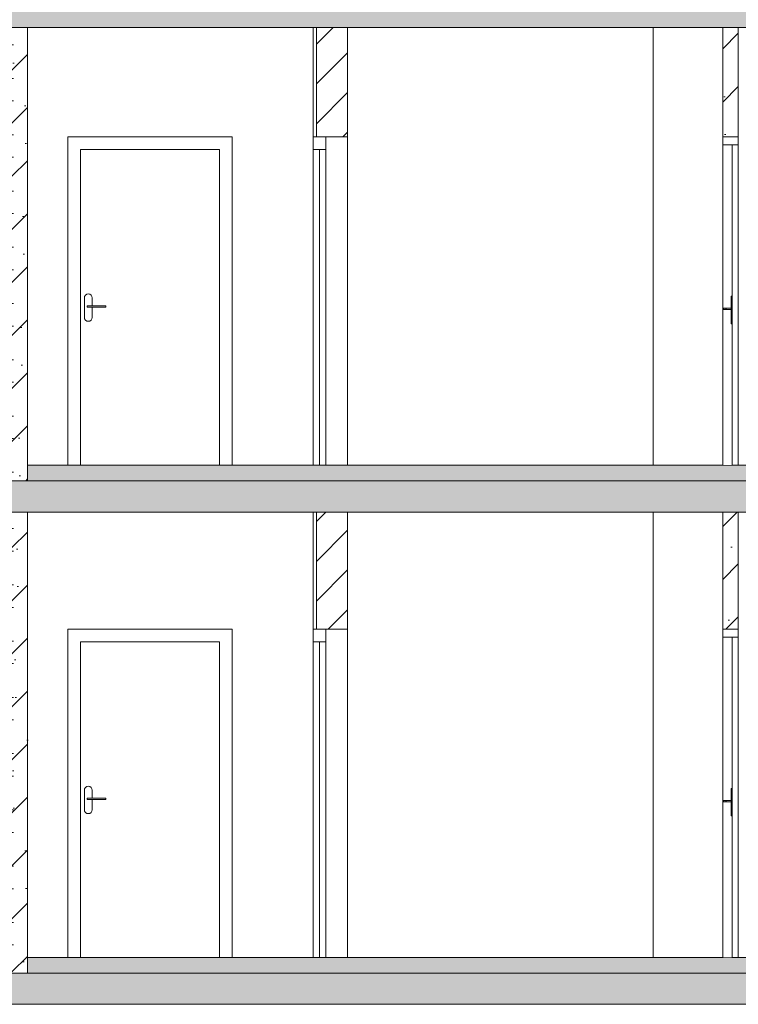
# Model space of a CAD drawing. Header units: millimetres. Extents: x -7244646 to -5701154, y 5723682 to 6071635.
# Tile 493 of 656: x -6365563 to -6360964, y 5806559 to 5812859. Entities that reach past the tile are written whole.
import ezdxf

# ---------------------------------------------------------------- set-up
doc = ezdxf.new("R2010")
doc.units = ezdxf.units.MM
doc.header["$MEASUREMENT"] = 0
doc.set_wipeout_variables(frame=1)
doc.linetypes.add('Wipeout_Contour', pattern=[1000, 0, -1000])
for name, color, linetype, lineweight in [('0_Ном._пера__1', 7, 'Continuous', 0), ('0_Ном._пера__120', 7, 'Continuous', 0), ('0_Ном._пера__141', 7, 'Continuous', 5), ('0_Ном._пера__21', 7, 'Continuous', 5)]:
    doc.layers.add(name, color=color, linetype=linetype, lineweight=lineweight)
pattern_1 = [(45, (-7387333.12, 5739809.18), (-84.852814, 84.852814), []), (45, (-7387375.54, 5739851.61), (-84.852814, 84.852814), [90, -30, 0, -30])]
pattern_2 = [(45, (-7387333.12, 5739809.18), (-169.70563, 169.70563), []), (90, (-7387502.82, 5739978.89), (-216, 0), [0, -144, 0, -216]), (155, (-7387333.12, 5740148.6), (91.285545, 195.76248), [0, -105.6, 0, -182.4])]
pattern_3 = [(45, (-7387333.12, 5739809.18), (-127.279217, 127.279217), [])]

msp = doc.modelspace()

# ---------------------------------------------------------------- hatches: boundary and pattern name
at = {"layer": '0_Ном._пера__1', "linetype": 'Continuous', "lineweight": 0}
h = msp.add_hatch(dxfattribs=at)
h.set_pattern_fill('ЖЕЛЕЗОБЕТОН__PROJECT__0003', style=0, pattern_type=2)
h.set_pattern_definition(pattern_1)
h.paths.add_polyline_path([(-6374834.353, 5812809.179), (-6357172.753, 5812809.179), (-6357172.753, 5813059.179), (-6374834.353, 5813059.179)])
h = msp.add_hatch(dxfattribs=at)
h.set_pattern_fill('БУТ__50__0003', style=0, pattern_type=2)
h.set_pattern_definition(pattern_2)
h.paths.add_polyline_path([(-6365612.512, 5809909.179), (-6365512.512, 5809909.179), (-6365512.512, 5812809.179), (-6365612.512, 5812809.179)])
h = msp.add_hatch(dxfattribs=at)
h.set_pattern_fill('БЛОКИ_БЕТОННЫЕ_ЭФФЕКТИВН_7A', style=0, pattern_type=2)
h.set_pattern_definition(pattern_3)
h.paths.add_polyline_path([(-6363464.132, 5812809.179), (-6363664.132, 5812809.179), (-6363664.132, 5812109.179), (-6363464.132, 5812109.179)])
h = msp.add_hatch(dxfattribs=at)
h.set_pattern_fill('БУТ__50__0003', style=0, pattern_type=2)
h.set_pattern_definition(pattern_2)
h.paths.add_polyline_path([(-6361064.128, 5812809.179), (-6361064.128, 5812109.179), (-6360964.128, 5812109.179), (-6360964.128, 5812809.179)])
at = {"layer": '0_Ном._пера__1', "linetype": 'Continuous', "lineweight": 0, "true_color": 0x000000}
for points in [[(-6365512.512, 5809909.179), (-6357372.32, 5809909.179), (-6357372.32, 5810009.179), (-6365512.512, 5810009.179)], [(-6365512.512, 5806759.179), (-6357372.32, 5806759.179), (-6357372.32, 5806859.179), (-6365512.512, 5806859.179)]]:
    msp.add_hatch(color=18, dxfattribs=at).paths.add_polyline_path(points)
at = {"layer": '0_Ном._пера__1', "linetype": 'Continuous', "lineweight": 0}
h = msp.add_hatch(dxfattribs=at)
h.set_pattern_fill('ЖЕЛЕЗОБЕТОН__PROJECT__0003', style=0, pattern_type=2)
h.set_pattern_definition(pattern_1)
h.paths.add_polyline_path([(-6374834.353, 5809709.179), (-6357172.753, 5809709.179), (-6357172.753, 5809909.179), (-6374834.353, 5809909.179)])
h = msp.add_hatch(dxfattribs=at)
h.set_pattern_fill('БУТ__50__0003', style=0, pattern_type=2)
h.set_pattern_definition(pattern_2)
h.paths.add_polyline_path([(-6365612.512, 5806759.179), (-6365512.512, 5806759.179), (-6365512.512, 5809709.179), (-6365612.512, 5809709.179)])
h = msp.add_hatch(dxfattribs=at)
h.set_pattern_fill('БЛОКИ_БЕТОННЫЕ_ЭФФЕКТИВН_7A', style=0, pattern_type=2)
h.set_pattern_definition(pattern_3)
h.paths.add_polyline_path([(-6363464.132, 5809709.179), (-6363664.132, 5809709.179), (-6363664.132, 5808959.179), (-6363464.132, 5808959.179)])
h = msp.add_hatch(dxfattribs=at)
h.set_pattern_fill('БУТ__50__0003', style=0, pattern_type=2)
h.set_pattern_definition(pattern_2)
h.paths.add_polyline_path([(-6361064.128, 5809709.179), (-6361064.128, 5808959.179), (-6360964.128, 5808959.179), (-6360964.128, 5809709.179)])
h = msp.add_hatch(dxfattribs=at)
h.set_pattern_fill('ЖЕЛЕЗОБЕТОН__PROJECT__0003', style=0, pattern_type=2)
h.set_pattern_definition(pattern_1)
h.paths.add_polyline_path([(-6374834.353, 5806559.179), (-6357172.753, 5806559.179), (-6357172.753, 5806759.179), (-6374834.353, 5806759.179)])

# ---------------------------------------------------------------- linework, layer by layer
at = {"layer": '0_Ном._пера__1', "color": 7, "linetype": 'Continuous', "lineweight": 0}
for p, q in [((-6365512.512, 5812809.179), (-6365512.512, 5809909.179)), ((-6363684.132, 5812109.179), (-6363684.132, 5812809.179)), ((-6363664.132, 5812809.179), (-6363664.132, 5812109.179)), ((-6363464.132, 5812809.179), (-6363464.132, 5810009.179)), ((-6361509.127, 5810009.179), (-6361509.127, 5812809.179)), ((-6361064.128, 5812809.179), (-6361064.128, 5812109.179)), ((-6360964.128, 5812809.179), (-6360964.128, 5812109.179)), ((-6365253.733, 5812109.179), (-6365253.733, 5812029.179)), ((-6364203.733, 5812109.179), (-6365253.733, 5812109.179)), ((-6364203.733, 5812029.179), (-6364203.733, 5812109.179)), ((-6360964.128, 5812109.179), (-6361064.128, 5812109.179)), ((-6365253.733, 5812029.179), (-6365253.733, 5810009.179)), ((-6365173.733, 5810009.179), (-6365173.733, 5812029.179)), ((-6365173.733, 5812029.179), (-6364283.733, 5812029.179)), ((-6364283.733, 5812029.179), (-6364283.733, 5810009.179)), ((-6364203.733, 5810009.179), (-6364203.733, 5812029.179)), ((-6365146.83, 5811088.746), (-6365148.733, 5811079.179)), ((-6365141.411, 5811096.857), (-6365146.83, 5811088.746)), ((-6365133.3, 5811102.276), (-6365141.411, 5811096.857)), ((-6365123.733, 5811104.179), (-6365133.3, 5811102.276)), ((-6365114.166, 5811102.276), (-6365123.733, 5811104.179)), ((-6365106.056, 5811096.857), (-6365114.166, 5811102.276)), ((-6365100.636, 5811088.746), (-6365106.056, 5811096.857)), ((-6365098.733, 5811079.179), (-6365100.636, 5811088.746)), ((-6365011.233, 5811029.179), (-6365011.233, 5811019.179)), ((-6365148.733, 5810954.179), (-6365146.83, 5810944.612)), ((-6365146.83, 5810944.612), (-6365141.411, 5810936.502)), ((-6365141.411, 5810936.502), (-6365133.3, 5810931.082)), ((-6365133.3, 5810931.082), (-6365123.733, 5810929.179)), ((-6365123.733, 5810929.179), (-6365114.166, 5810931.082)), ((-6365114.166, 5810931.082), (-6365106.056, 5810936.502)), ((-6365106.056, 5810936.502), (-6365100.636, 5810944.612)), ((-6365100.636, 5810944.612), (-6365098.733, 5810954.179)), ((-6365512.512, 5809709.179), (-6365512.512, 5806759.179)), ((-6363684.132, 5808959.179), (-6363684.132, 5809709.179)), ((-6363664.132, 5809694.18), (-6363664.132, 5808959.179)), ((-6363464.132, 5809694.18), (-6363464.132, 5806859.179)), ((-6361509.127, 5806859.179), (-6361509.127, 5809709.179)), ((-6361064.128, 5809709.179), (-6361064.128, 5808959.179)), ((-6360964.128, 5809709.179), (-6360964.128, 5808959.179)), ((-6365253.733, 5808959.179), (-6365253.733, 5808879.179)), ((-6364203.733, 5808959.179), (-6365253.733, 5808959.179)), ((-6364203.733, 5808879.179), (-6364203.733, 5808959.179)), ((-6360964.128, 5808959.179), (-6361064.128, 5808959.179)), ((-6365253.733, 5808879.179), (-6365253.733, 5806859.179)), ((-6365173.733, 5806859.179), (-6365173.733, 5808879.179)), ((-6365173.733, 5808879.179), (-6364283.733, 5808879.179)), ((-6364283.733, 5808879.179), (-6364283.733, 5806859.179)), ((-6364203.733, 5806859.179), (-6364203.733, 5808879.179)), ((-6365146.83, 5807938.746), (-6365148.733, 5807929.179)), ((-6365141.411, 5807946.857), (-6365146.83, 5807938.746)), ((-6365133.3, 5807952.276), (-6365141.411, 5807946.857)), ((-6365123.733, 5807954.179), (-6365133.3, 5807952.276)), ((-6365114.166, 5807952.276), (-6365123.733, 5807954.179)), ((-6365106.056, 5807946.857), (-6365114.166, 5807952.276)), ((-6365100.636, 5807938.746), (-6365106.056, 5807946.857)), ((-6365098.733, 5807929.179), (-6365100.636, 5807938.746)), ((-6365011.233, 5807879.179), (-6365011.233, 5807869.179)), ((-6365148.733, 5807804.179), (-6365146.83, 5807794.612)), ((-6365146.83, 5807794.612), (-6365141.411, 5807786.502)), ((-6365141.411, 5807786.502), (-6365133.3, 5807781.082)), ((-6365133.3, 5807781.082), (-6365123.733, 5807779.179)), ((-6365123.733, 5807779.179), (-6365114.166, 5807781.082)), ((-6365114.166, 5807781.082), (-6365106.056, 5807786.502)), ((-6365106.056, 5807786.502), (-6365100.636, 5807794.612)), ((-6365100.636, 5807794.612), (-6365098.733, 5807804.179))]:
    msp.add_line(p, q, dxfattribs=at)
at = {"layer": '0_Ном._пера__1', "color": 7, "linetype": 'Continuous', "lineweight": 0, "flags": 128}
for points in [[(-6363684.132, 5812029.179), (-6363604.132, 5812029.179), (-6363604.132, 5812109.179), (-6363684.132, 5812109.179)], [(-6363644.132, 5812029.179), (-6363644.132, 5810009.179), (-6363684.132, 5810009.179), (-6363684.132, 5812029.179)], [(-6363604.132, 5812029.179), (-6363604.132, 5810009.179), (-6363644.132, 5810009.179), (-6363644.132, 5812029.179)], [(-6363684.132, 5808879.179), (-6363604.132, 5808879.179), (-6363604.132, 5808959.179), (-6363684.132, 5808959.179)], [(-6363644.132, 5808879.179), (-6363644.132, 5806859.179), (-6363684.132, 5806859.179), (-6363684.132, 5808879.179)], [(-6363604.132, 5808879.179), (-6363604.132, 5806859.179), (-6363644.132, 5806859.179), (-6363644.132, 5808879.179)]]:
    msp.add_lwpolyline(points, close=True, dxfattribs=at)
for points in [[(-6360964.128, 5812109.179), (-6360964.128, 5812059.179), (-6360964.128, 5810009.179)], [(-6360964.128, 5808959.179), (-6360964.128, 5808909.179), (-6360964.128, 5806859.179)]]:
    msp.add_lwpolyline(points, dxfattribs=at)
at = {"layer": '0_Ном._пера__120', "color": 7, "linetype": 'Continuous', "lineweight": 0, "flags": 128}
for points in [[(-6365512.512, 5809909.179), (-6357372.32, 5809909.179), (-6357372.32, 5810009.179), (-6365512.512, 5810009.179)], [(-6365512.512, 5806759.179), (-6357372.32, 5806759.179), (-6357372.32, 5806859.179), (-6365512.512, 5806859.179)]]:
    msp.add_lwpolyline(points, close=True, dxfattribs=at)
at = {"layer": '0_Ном._пера__141', "color": 7, "linetype": 'Continuous', "lineweight": 5, "flags": 128}
for points in [[(-6363464.132, 5812809.179), (-6363664.132, 5812809.179), (-6363664.132, 5812109.179), (-6363464.132, 5812109.179)], [(-6363464.132, 5809709.179), (-6363664.132, 5809709.179), (-6363664.132, 5808959.179), (-6363464.132, 5808959.179)]]:
    msp.add_lwpolyline(points, close=True, dxfattribs=at)
at = {"layer": '0_Ном._пера__21', "color": 7, "linetype": 'Continuous', "lineweight": 5, "flags": 128}
for points in [[(-6374834.353, 5812809.179), (-6357172.753, 5812809.179), (-6357172.753, 5813059.179), (-6374834.353, 5813059.179)], [(-6374834.353, 5809709.179), (-6357172.753, 5809709.179), (-6357172.753, 5809909.179), (-6374834.353, 5809909.179)], [(-6374834.353, 5806559.179), (-6357172.753, 5806559.179), (-6357172.753, 5806759.179), (-6374834.353, 5806759.179)]]:
    msp.add_lwpolyline(points, close=True, dxfattribs=at)

# ---------------------------------------------------------------- wipeouts: each hides what was drawn before it
at = {"color": 254, "linetype": 'Wipeout_Contour', "lineweight": 0, "ltscale": 34474979.63518228}
msp.add_wipeout([(-6365118.233, 5811029.179), (-6365118.233, 5811019.179), (-6365123.208, 5811019.179), (-6365123.208, 5811029.179)], dxfattribs=at)
at = {"color": 254, "linetype": 'Wipeout_Contour', "lineweight": 0, "ltscale": 34466485.58204751}
msp.add_wipeout([(-6365118.233, 5807879.179), (-6365118.233, 5807869.179), (-6365123.208, 5807869.179), (-6365123.208, 5807879.179)], dxfattribs=at)

# ---------------------------------------------------------------- next in the draw order: linework, layer by layer
at = {"layer": '0_Ном._пера__1', "color": 7, "linetype": 'Continuous', "lineweight": 0}
for p, q in [((-6365148.733, 5811079.179), (-6365148.733, 5810954.179)), ((-6365098.733, 5811029.179), (-6365098.733, 5811079.179)), ((-6365130.244, 5811029.179), (-6365131.233, 5811029.179)), ((-6365131.233, 5811029.179), (-6365131.233, 5811019.179)), ((-6365130.244, 5811019.179), (-6365131.233, 5811019.179)), ((-6365127.426, 5811029.179), (-6365130.244, 5811029.179)), ((-6365127.426, 5811019.179), (-6365130.244, 5811019.179)), ((-6365123.208, 5811029.179), (-6365127.426, 5811029.179)), ((-6365123.208, 5811019.179), (-6365127.426, 5811019.179)), ((-6365118.233, 5811029.179), (-6365123.208, 5811029.179)), ((-6365118.233, 5811019.179), (-6365123.208, 5811019.179)), ((-6365011.233, 5811029.179), (-6365118.233, 5811029.179)), ((-6365011.233, 5811019.179), (-6365118.233, 5811019.179)), ((-6365098.733, 5810954.179), (-6365098.733, 5811019.179)), ((-6365148.733, 5807929.179), (-6365148.733, 5807804.179)), ((-6365098.733, 5807879.179), (-6365098.733, 5807929.179)), ((-6365130.244, 5807879.179), (-6365131.233, 5807879.179)), ((-6365131.233, 5807879.179), (-6365131.233, 5807869.179)), ((-6365130.244, 5807869.179), (-6365131.233, 5807869.179)), ((-6365127.426, 5807879.179), (-6365130.244, 5807879.179)), ((-6365127.426, 5807869.179), (-6365130.244, 5807869.179)), ((-6365123.208, 5807879.179), (-6365127.426, 5807879.179)), ((-6365123.208, 5807869.179), (-6365127.426, 5807869.179)), ((-6365118.233, 5807879.179), (-6365123.208, 5807879.179)), ((-6365118.233, 5807869.179), (-6365123.208, 5807869.179)), ((-6365011.233, 5807879.179), (-6365118.233, 5807879.179)), ((-6365011.233, 5807869.179), (-6365118.233, 5807869.179)), ((-6365098.733, 5807804.179), (-6365098.733, 5807869.179))]:
    msp.add_line(p, q, dxfattribs=at)

# ---------------------------------------------------------------- next in the draw order: wipeouts: each hides what was drawn before it
at = {"color": 254, "linetype": 'Wipeout_Contour', "lineweight": 0, "ltscale": 103388573.7855341}
msp.add_wipeout([(-6361004.128, 5812059.179), (-6361064.124, 5812059.179), (-6361064.124, 5810009.179), (-6361004.128, 5810009.179), (-6361004.128, 5810914.179), (-6361009.125, 5810914.179), (-6361009.125, 5811004.179), (-6361059.125, 5811004.179), (-6361059.125, 5811014.179), (-6361009.125, 5811014.179), (-6361009.125, 5811089.179), (-6361004.128, 5811089.179)], dxfattribs=at)
at = {"color": 254, "linetype": 'Wipeout_Contour', "lineweight": 0, "ltscale": 103363082.7013502}
msp.add_wipeout([(-6361004.128, 5808909.179), (-6361064.124, 5808909.179), (-6361064.124, 5806859.179), (-6361004.128, 5806859.179), (-6361004.128, 5807764.179), (-6361009.125, 5807764.179), (-6361009.125, 5807854.179), (-6361059.125, 5807854.179), (-6361059.125, 5807864.179), (-6361009.125, 5807864.179), (-6361009.125, 5807939.179), (-6361004.128, 5807939.179)], dxfattribs=at)

# ---------------------------------------------------------------- next in the draw order: linework, layer by layer
at = {"layer": '0_Ном._пера__1', "color": 7, "linetype": 'Continuous', "lineweight": 0}
for p, q in [((-6361064.128, 5812109.179), (-6361064.128, 5812059.179)), ((-6361064.128, 5808959.179), (-6361064.128, 5808909.179))]:
    msp.add_line(p, q, dxfattribs=at)
at = {"layer": '0_Ном._пера__1', "color": 7, "linetype": 'Continuous', "lineweight": 0, "flags": 128}
for points in [[(-6360964.128, 5812059.179), (-6361004.128, 5812059.179), (-6361064.128, 5812059.179)], [(-6360964.128, 5808909.179), (-6361004.128, 5808909.179), (-6361064.128, 5808909.179)]]:
    msp.add_lwpolyline(points, dxfattribs=at)

# ---------------------------------------------------------------- next in the draw order: wipeouts: each hides what was drawn before it
at = {"color": 254, "linetype": 'Wipeout_Contour', "lineweight": 0, "ltscale": 34462533.84995098}
msp.add_wipeout([(-6361009.125, 5810916.082), (-6361009.125, 5810914.179), (-6361004.128, 5810914.179), (-6361004.128, 5810916.082)], dxfattribs=at)
at = {"color": 254, "linetype": 'Wipeout_Contour', "lineweight": 0, "ltscale": 34454036.88803896}
msp.add_wipeout([(-6361009.125, 5807766.082), (-6361009.125, 5807764.179), (-6361004.128, 5807764.179), (-6361004.128, 5807766.082)], dxfattribs=at)

# ---------------------------------------------------------------- next in the draw order: wipeouts: each hides what was drawn before it
at = {"color": 254, "linetype": 'Wipeout_Contour', "lineweight": 0, "ltscale": 34462543.72733061}
msp.add_wipeout([(-6361009.125, 5810921.502), (-6361009.125, 5810916.082), (-6361004.128, 5810916.082), (-6361004.128, 5810921.502)], dxfattribs=at)
at = {"color": 254, "linetype": 'Wipeout_Contour', "lineweight": 0, "ltscale": 34454046.7624989}
msp.add_wipeout([(-6361009.125, 5807771.502), (-6361009.125, 5807766.082), (-6361004.128, 5807766.082), (-6361004.128, 5807771.502)], dxfattribs=at)

# ---------------------------------------------------------------- next in the draw order: wipeouts: each hides what was drawn before it
at = {"color": 254, "linetype": 'Wipeout_Contour', "lineweight": 0, "ltscale": 34462561.97822537}
msp.add_wipeout([(-6361009.125, 5810929.612), (-6361009.125, 5810921.502), (-6361004.128, 5810921.502), (-6361004.128, 5810929.612)], dxfattribs=at)
at = {"color": 254, "linetype": 'Wipeout_Contour', "lineweight": 0, "ltscale": 34454065.00799874}
msp.add_wipeout([(-6361009.125, 5807779.612), (-6361009.125, 5807771.502), (-6361004.128, 5807771.502), (-6361004.128, 5807779.612)], dxfattribs=at)

# ---------------------------------------------------------------- next in the draw order: wipeouts: each hides what was drawn before it
at = {"color": 254, "linetype": 'Wipeout_Contour', "lineweight": 0, "ltscale": 34462585.82408343}
msp.add_wipeout([(-6361009.125, 5810929.612), (-6361004.128, 5810929.612), (-6361004.128, 5810939.179), (-6361009.125, 5810939.179)], dxfattribs=at)
at = {"color": 254, "linetype": 'Wipeout_Contour', "lineweight": 0, "ltscale": 34454088.84680802}
msp.add_wipeout([(-6361009.125, 5807779.612), (-6361004.128, 5807779.612), (-6361004.128, 5807789.179), (-6361009.125, 5807789.179)], dxfattribs=at)

# ---------------------------------------------------------------- next in the draw order: wipeouts: each hides what was drawn before it
at = {"color": 254, "linetype": 'Wipeout_Contour', "lineweight": 0, "ltscale": 34462767.34617889}
msp.add_wipeout([(-6361009.125, 5810939.179), (-6361004.128, 5810939.179), (-6361004.128, 5811064.179), (-6361009.125, 5811064.179)], dxfattribs=at)
at = {"color": 254, "linetype": 'Wipeout_Contour', "lineweight": 0, "ltscale": 34454270.31524705}
msp.add_wipeout([(-6361009.125, 5807789.179), (-6361004.128, 5807789.179), (-6361004.128, 5807914.179), (-6361009.125, 5807914.179)], dxfattribs=at)

# ---------------------------------------------------------------- next in the draw order: linework, layer by layer
at = {"layer": '0_Ном._пера__1', "color": 7, "linetype": 'Continuous', "lineweight": 0}
for p, q in [((-6361009.125, 5810929.612), (-6361009.125, 5810939.179)), ((-6361009.125, 5810921.502), (-6361009.125, 5810929.612)), ((-6361009.125, 5810916.082), (-6361009.125, 5810921.502)), ((-6361009.125, 5810914.179), (-6361009.125, 5810916.082)), ((-6361004.128, 5810914.179), (-6361009.125, 5810914.179)), ((-6361009.125, 5807779.612), (-6361009.125, 5807789.179)), ((-6361009.125, 5807771.502), (-6361009.125, 5807779.612)), ((-6361009.125, 5807766.082), (-6361009.125, 5807771.502)), ((-6361009.125, 5807764.179), (-6361009.125, 5807766.082)), ((-6361004.128, 5807764.179), (-6361009.125, 5807764.179))]:
    msp.add_line(p, q, dxfattribs=at)

# ---------------------------------------------------------------- next in the draw order: wipeouts: each hides what was drawn before it
at = {"color": 254, "linetype": 'Wipeout_Contour', "lineweight": 0, "ltscale": 34462948.86842391}
msp.add_wipeout([(-6361009.125, 5811064.179), (-6361004.128, 5811064.179), (-6361004.128, 5811073.746), (-6361009.125, 5811073.746)], dxfattribs=at)
at = {"color": 254, "linetype": 'Wipeout_Contour', "lineweight": 0, "ltscale": 34462839.25537428}
msp.add_wipeout([(-6361009.125, 5811014.179), (-6361039.125, 5811014.179), (-6361039.125, 5811004.179), (-6361009.125, 5811004.179)], dxfattribs=at)
at = {"color": 254, "linetype": 'Wipeout_Contour', "lineweight": 0, "ltscale": 34454451.78383576}
msp.add_wipeout([(-6361009.125, 5807914.179), (-6361004.128, 5807914.179), (-6361004.128, 5807923.747), (-6361009.125, 5807923.747)], dxfattribs=at)
at = {"color": 254, "linetype": 'Wipeout_Contour', "lineweight": 0, "ltscale": 34454342.23120518}
msp.add_wipeout([(-6361009.125, 5807864.179), (-6361039.125, 5807864.179), (-6361039.125, 5807854.179), (-6361009.125, 5807854.179)], dxfattribs=at)

# ---------------------------------------------------------------- next in the draw order: wipeouts: each hides what was drawn before it
at = {"color": 254, "linetype": 'Wipeout_Contour', "lineweight": 0, "ltscale": 34462972.71458437}
msp.add_wipeout([(-6361009.125, 5811073.746), (-6361004.128, 5811073.746), (-6361004.128, 5811081.857), (-6361009.125, 5811081.857)], dxfattribs=at)
at = {"color": 254, "linetype": 'Wipeout_Contour', "lineweight": 0, "ltscale": 34462886.37906877}
msp.add_wipeout([(-6361039.125, 5811014.179), (-6361041.038, 5811014.179), (-6361041.038, 5811004.179), (-6361039.125, 5811004.179)], dxfattribs=at)
at = {"color": 254, "linetype": 'Wipeout_Contour', "lineweight": 0, "ltscale": 34454475.62294766}
msp.add_wipeout([(-6361009.125, 5807923.747), (-6361004.128, 5807923.747), (-6361004.128, 5807931.857), (-6361009.125, 5807931.857)], dxfattribs=at)
at = {"color": 254, "linetype": 'Wipeout_Contour', "lineweight": 0, "ltscale": 34454389.36652118}
msp.add_wipeout([(-6361039.125, 5807864.179), (-6361041.038, 5807864.179), (-6361041.038, 5807854.179), (-6361039.125, 5807854.179)], dxfattribs=at)

# ---------------------------------------------------------------- next in the draw order: wipeouts: each hides what was drawn before it
at = {"color": 254, "linetype": 'Wipeout_Contour', "lineweight": 0, "ltscale": 34462990.96560145}
msp.add_wipeout([(-6361009.125, 5811081.857), (-6361004.128, 5811081.857), (-6361004.128, 5811087.276), (-6361009.125, 5811087.276)], dxfattribs=at)
at = {"color": 254, "linetype": 'Wipeout_Contour', "lineweight": 0, "ltscale": 34462891.59969538}
msp.add_wipeout([(-6361041.038, 5811014.179), (-6361042.66, 5811014.179), (-6361042.66, 5811004.179), (-6361041.038, 5811004.179)], dxfattribs=at)
at = {"color": 254, "linetype": 'Wipeout_Contour', "lineweight": 0, "ltscale": 34454493.86857001}
msp.add_wipeout([(-6361009.125, 5807931.857), (-6361004.128, 5807931.857), (-6361004.128, 5807937.276), (-6361009.125, 5807937.276)], dxfattribs=at)
at = {"color": 254, "linetype": 'Wipeout_Contour', "lineweight": 0, "ltscale": 34454394.58843528}
msp.add_wipeout([(-6361041.038, 5807864.179), (-6361042.66, 5807864.179), (-6361042.66, 5807854.179), (-6361041.038, 5807854.179)], dxfattribs=at)

# ---------------------------------------------------------------- next in the draw order: wipeouts: each hides what was drawn before it
at = {"color": 254, "linetype": 'Wipeout_Contour', "lineweight": 0, "ltscale": 34463000.84292483}
msp.add_wipeout([(-6361009.125, 5811087.276), (-6361004.128, 5811087.276), (-6361004.128, 5811089.179), (-6361009.125, 5811089.179)], dxfattribs=at)
at = {"color": 254, "linetype": 'Wipeout_Contour', "lineweight": 0, "ltscale": 34462895.59540515}
msp.add_wipeout([(-6361042.66, 5811014.179), (-6361043.744, 5811014.179), (-6361043.744, 5811004.179), (-6361042.66, 5811004.179)], dxfattribs=at)
at = {"color": 254, "linetype": 'Wipeout_Contour', "lineweight": 0, "ltscale": 34454503.74297376}
msp.add_wipeout([(-6361009.125, 5807937.276), (-6361004.128, 5807937.276), (-6361004.128, 5807939.179), (-6361009.125, 5807939.179)], dxfattribs=at)
at = {"color": 254, "linetype": 'Wipeout_Contour', "lineweight": 0, "ltscale": 34454398.58513045}
msp.add_wipeout([(-6361042.66, 5807864.179), (-6361043.744, 5807864.179), (-6361043.744, 5807854.179), (-6361042.66, 5807854.179)], dxfattribs=at)

# ---------------------------------------------------------------- next in the draw order: linework, layer by layer
at = {"layer": '0_Ном._пера__1', "color": 7, "linetype": 'Continuous', "lineweight": 0}
for p, q in [((-6361004.128, 5812059.179), (-6361004.128, 5810009.179)), ((-6361009.125, 5811087.276), (-6361009.125, 5811089.179)), ((-6361004.128, 5811089.179), (-6361009.125, 5811089.179)), ((-6361009.125, 5811081.857), (-6361009.125, 5811087.276)), ((-6361009.125, 5811073.746), (-6361009.125, 5811081.857)), ((-6361009.125, 5811064.179), (-6361009.125, 5811073.746)), ((-6361009.125, 5810939.179), (-6361009.125, 5811064.179)), ((-6361004.128, 5808909.179), (-6361004.128, 5806859.179)), ((-6361009.125, 5807937.276), (-6361009.125, 5807939.179)), ((-6361004.128, 5807939.179), (-6361009.125, 5807939.179)), ((-6361009.125, 5807931.857), (-6361009.125, 5807937.276)), ((-6361009.125, 5807923.747), (-6361009.125, 5807931.857)), ((-6361009.125, 5807914.179), (-6361009.125, 5807923.747)), ((-6361009.125, 5807789.179), (-6361009.125, 5807914.179))]:
    msp.add_line(p, q, dxfattribs=at)

# ---------------------------------------------------------------- next in the draw order: wipeouts: each hides what was drawn before it
at = {"color": 254, "linetype": 'Wipeout_Contour', "lineweight": 0, "ltscale": 34462897.75788707}
msp.add_wipeout([(-6361043.744, 5811014.179), (-6361044.125, 5811014.179), (-6361044.125, 5811004.179), (-6361043.744, 5811004.179)], dxfattribs=at)
at = {"color": 254, "linetype": 'Wipeout_Contour', "lineweight": 0, "ltscale": 34454400.74814567}
msp.add_wipeout([(-6361043.744, 5807864.179), (-6361044.125, 5807864.179), (-6361044.125, 5807854.179), (-6361043.744, 5807854.179)], dxfattribs=at)

# ---------------------------------------------------------------- next in the draw order: wipeouts: each hides what was drawn before it
at = {"color": 254, "linetype": 'Wipeout_Contour', "lineweight": 0, "ltscale": 34462899.78277586}
msp.add_wipeout([(-6361044.125, 5811014.179), (-6361045.115, 5811014.179), (-6361045.115, 5811004.179), (-6361044.125, 5811004.179)], dxfattribs=at)
at = {"color": 254, "linetype": 'Wipeout_Contour', "lineweight": 0, "ltscale": 34454402.77353384}
msp.add_wipeout([(-6361044.125, 5807864.179), (-6361045.115, 5807864.179), (-6361045.115, 5807854.179), (-6361044.125, 5807854.179)], dxfattribs=at)

# ---------------------------------------------------------------- next in the draw order: wipeouts: each hides what was drawn before it
at = {"color": 254, "linetype": 'Wipeout_Contour', "lineweight": 0, "ltscale": 34462905.4052301}
msp.add_wipeout([(-6361045.115, 5811014.179), (-6361047.933, 5811014.179), (-6361047.933, 5811004.179), (-6361045.115, 5811004.179)], dxfattribs=at)
at = {"color": 254, "linetype": 'Wipeout_Contour', "lineweight": 0, "ltscale": 34454408.39737466}
msp.add_wipeout([(-6361045.115, 5807864.179), (-6361047.933, 5807864.179), (-6361047.933, 5807854.179), (-6361045.115, 5807854.179)], dxfattribs=at)

# ---------------------------------------------------------------- next in the draw order: wipeouts: each hides what was drawn before it
at = {"color": 254, "linetype": 'Wipeout_Contour', "lineweight": 0, "ltscale": 34462915.79408029}
msp.add_wipeout([(-6361047.933, 5811014.179), (-6361052.15, 5811014.179), (-6361052.15, 5811004.179), (-6361047.933, 5811004.179)], dxfattribs=at)
at = {"color": 254, "linetype": 'Wipeout_Contour', "lineweight": 0, "ltscale": 34454418.7887869}
msp.add_wipeout([(-6361047.933, 5807864.179), (-6361052.15, 5807864.179), (-6361052.15, 5807854.179), (-6361047.933, 5807854.179)], dxfattribs=at)

# ---------------------------------------------------------------- next in the draw order: wipeouts: each hides what was drawn before it
at = {"color": 254, "linetype": 'Wipeout_Contour', "lineweight": 0, "ltscale": 34462929.36772086}
msp.add_wipeout([(-6361052.15, 5811014.179), (-6361057.125, 5811014.179), (-6361057.125, 5811004.179), (-6361052.15, 5811004.179)], dxfattribs=at)
at = {"color": 254, "linetype": 'Wipeout_Contour', "lineweight": 0, "ltscale": 34454432.36577496}
msp.add_wipeout([(-6361052.15, 5807864.179), (-6361057.125, 5807864.179), (-6361057.125, 5807854.179), (-6361052.15, 5807854.179)], dxfattribs=at)

# ---------------------------------------------------------------- next in the draw order: wipeouts: each hides what was drawn before it
at = {"color": 254, "linetype": 'Wipeout_Contour', "lineweight": 0, "ltscale": 34462939.66694151}
msp.add_wipeout([(-6361057.125, 5811014.179), (-6361059.125, 5811014.179), (-6361059.125, 5811004.179), (-6361057.125, 5811004.179)], dxfattribs=at)
at = {"color": 254, "linetype": 'Wipeout_Contour', "lineweight": 0, "ltscale": 34454442.66753555}
msp.add_wipeout([(-6361057.125, 5807864.179), (-6361059.125, 5807864.179), (-6361059.125, 5807854.179), (-6361057.125, 5807854.179)], dxfattribs=at)

# ---------------------------------------------------------------- next in the draw order: linework, layer by layer
at = {"layer": '0_Ном._пера__1', "color": 7, "linetype": 'Continuous', "lineweight": 0}
for p, q in [((-6361064.124, 5810009.179), (-6361064.124, 5812059.179)), ((-6361057.125, 5811014.179), (-6361059.125, 5811014.179)), ((-6361059.125, 5811014.179), (-6361059.125, 5811004.179)), ((-6361057.125, 5811004.179), (-6361059.125, 5811004.179)), ((-6361052.15, 5811014.179), (-6361057.125, 5811014.179)), ((-6361052.15, 5811004.179), (-6361057.125, 5811004.179)), ((-6361047.933, 5811014.179), (-6361052.15, 5811014.179)), ((-6361047.933, 5811004.179), (-6361052.15, 5811004.179)), ((-6361045.115, 5811014.179), (-6361047.933, 5811014.179)), ((-6361045.115, 5811004.179), (-6361047.933, 5811004.179)), ((-6361044.125, 5811014.179), (-6361045.115, 5811014.179)), ((-6361044.125, 5811004.179), (-6361045.115, 5811004.179)), ((-6361043.744, 5811014.179), (-6361044.125, 5811014.179)), ((-6361044.125, 5811014.179), (-6361044.125, 5811004.179)), ((-6361043.744, 5811004.179), (-6361044.125, 5811004.179)), ((-6361042.66, 5811014.179), (-6361043.744, 5811014.179)), ((-6361042.66, 5811004.179), (-6361043.744, 5811004.179)), ((-6361041.038, 5811014.179), (-6361042.66, 5811014.179)), ((-6361041.038, 5811004.179), (-6361042.66, 5811004.179)), ((-6361039.125, 5811014.179), (-6361041.038, 5811014.179)), ((-6361039.125, 5811004.179), (-6361041.038, 5811004.179)), ((-6361009.125, 5811014.179), (-6361039.125, 5811014.179)), ((-6361009.125, 5811004.179), (-6361039.125, 5811004.179)), ((-6361064.124, 5806859.179), (-6361064.124, 5808909.179)), ((-6361057.125, 5807864.179), (-6361059.125, 5807864.179)), ((-6361059.125, 5807864.179), (-6361059.125, 5807854.179)), ((-6361057.125, 5807854.179), (-6361059.125, 5807854.179)), ((-6361052.15, 5807864.179), (-6361057.125, 5807864.179)), ((-6361052.15, 5807854.179), (-6361057.125, 5807854.179)), ((-6361047.933, 5807864.179), (-6361052.15, 5807864.179)), ((-6361047.933, 5807854.179), (-6361052.15, 5807854.179)), ((-6361045.115, 5807864.179), (-6361047.933, 5807864.179)), ((-6361045.115, 5807854.179), (-6361047.933, 5807854.179)), ((-6361044.125, 5807864.179), (-6361045.115, 5807864.179)), ((-6361044.125, 5807854.179), (-6361045.115, 5807854.179)), ((-6361043.744, 5807864.179), (-6361044.125, 5807864.179)), ((-6361044.125, 5807864.179), (-6361044.125, 5807854.179)), ((-6361043.744, 5807854.179), (-6361044.125, 5807854.179)), ((-6361042.66, 5807864.179), (-6361043.744, 5807864.179)), ((-6361042.66, 5807854.179), (-6361043.744, 5807854.179)), ((-6361041.038, 5807864.179), (-6361042.66, 5807864.179)), ((-6361041.038, 5807854.179), (-6361042.66, 5807854.179)), ((-6361039.125, 5807864.179), (-6361041.038, 5807864.179)), ((-6361039.125, 5807854.179), (-6361041.038, 5807854.179)), ((-6361009.125, 5807864.179), (-6361039.125, 5807864.179)), ((-6361009.125, 5807854.179), (-6361039.125, 5807854.179))]:
    msp.add_line(p, q, dxfattribs=at)

doc.saveas('drawing.dxf')
